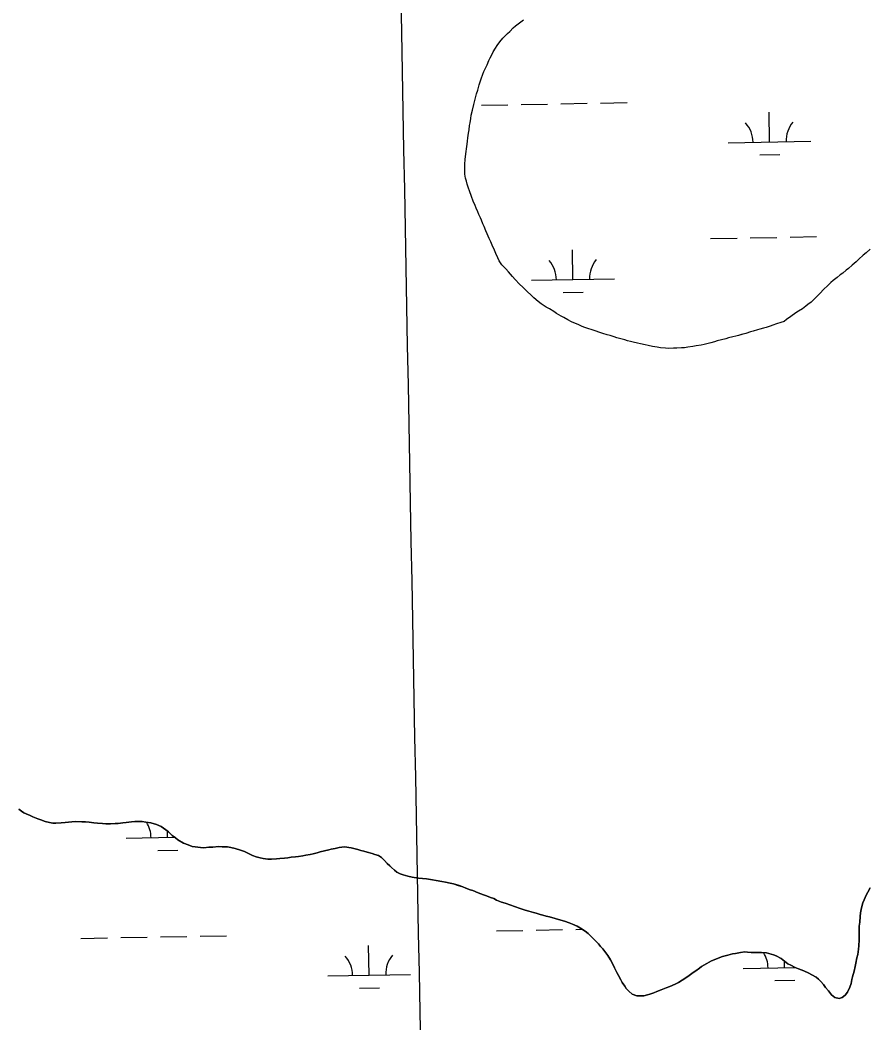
# Model space of a CAD drawing. Extents: x 3957609 to 3995875, y 234277 to 260273.
# Drawn here: x 3966451 to 3967476, y 253561 to 254773 of the extents above; entities that cross this region are included whole.
import ezdxf

# ---------------------------------------------------------------- set-up
doc = ezdxf.new("R2010")
doc.units = 0
for name, color, linetype in [('V-GRID-MAJR', 7, 'Continuous'), ('V-TOPO-SHOR', 7, 'Continuous'), ('V-WETL-SWMP', 7, 'Continuous')]:
    doc.layers.add(name, color=color, linetype=linetype)

msp = doc.modelspace()

# ---------------------------------------------------------------- linework, layer by layer
at = {"layer": 'V-GRID-MAJR'}
msp.add_spline([(3967193.104, 239799.451), (3967136.284, 242827.44), (3967022.571, 248887.277), (3966908.859, 254947.105), (3966851.966, 257978.948)], degree=3, dxfattribs=at)
at = {"layer": 'V-TOPO-SHOR'}
for points in [[(3966993.049, 254636.111), (3966993.668, 254639.916), (3966994.444, 254645.396), (3966995.06, 254648.593), (3966995.835, 254653.92), (3966996.453, 254657.574), (3966997.991, 254663.965), (3966999.38, 254670.816), (3967000.762, 254675.684), (3967002.761, 254683.446), (3967004.143, 254687.859), (3967006.138, 254694.249), (3967007.213, 254697.903), (3967008.442, 254701.706), (3967010.281, 254707.184), (3967011.661, 254710.531), (3967013.957, 254715.399), (3967015.489, 254718.745), (3967017.785, 254723.765), (3967019.163, 254726.96), (3967021.459, 254731.523), (3967022.991, 254734.41), (3967025.59, 254738.822), (3967027.576, 254741.861), (3967030.786, 254746.27), (3967034.452, 254750.678), (3967040.1, 254756.297), (3967042.848, 254759.032), (3967047.123, 254763.134), (3967050.023, 254765.714), (3967054.751, 254769.358), (3967059.634, 254772.847)], [(3967315.89, 254390.586), (3967312.384, 254389.681), (3967307.204, 254388.477), (3967304.003, 254387.569), (3967298.67, 254386.365), (3967293.489, 254384.856), (3967290.29, 254383.949), (3967285.87, 254382.742), (3967282.669, 254381.835), (3967277.793, 254380.477), (3967273.984, 254379.877), (3967268.196, 254378.826), (3967264.233, 254378.075), (3967257.835, 254377.178), (3967253.874, 254376.578), (3967250.372, 254376.588), (3967244.585, 254376.297), (3967240.626, 254376.307), (3967234.836, 254375.863), (3967231.031, 254376.027), (3967224.94, 254376.649), (3967220.983, 254377.422), (3967215.503, 254378.044), (3967210.176, 254379.275), (3967206.523, 254380.045), (3967200.893, 254381.28), (3967197.239, 254382.202), (3967192.064, 254383.281), (3967188.715, 254384.051), (3967185.215, 254385.124), (3967182.02, 254386.046), (3967177.15, 254387.428), (3967172.282, 254388.813), (3967168.934, 254389.734), (3967164.063, 254391.422), (3967160.563, 254392.343), (3967155.39, 254394.033), (3967151.739, 254395.26), (3967146.26, 254397.101), (3967142.457, 254398.176), (3967137.13, 254400.015), (3967132.567, 254401.703), (3967129.677, 254402.927), (3967125.721, 254404.613), (3967120.398, 254406.757), (3967117.506, 254408.135), (3967113.248, 254410.431), (3967108.382, 254413.032), (3967104.884, 254415.021), (3967099.562, 254418.078), (3967096.066, 254420.372), (3967090.743, 254423.583), (3967086.79, 254425.877), (3967080.859, 254429.699), (3967077.212, 254432.449), (3967072.047, 254437.031), (3967068.248, 254440.543), (3967064.297, 254444.36), (3967058.524, 254449.704), (3967054.727, 254453.521), (3967049.259, 254459.17), (3967046.07, 254462.831), (3967041.21, 254468.326), (3967038.021, 254471.836), (3967033.313, 254476.721), (3967029.975, 254481.603), (3967028.308, 254485.261), (3967025.885, 254490.75), (3967024.371, 254494.713), (3967021.645, 254500.66), (3967019.98, 254504.774), (3967018.164, 254508.739), (3967015.741, 254514.228), (3967014.074, 254517.886), (3967011.956, 254523.069), (3967010.441, 254526.424), (3967008.624, 254530.843), (3967007.414, 254533.739), (3967005.597, 254537.856), (3967004.387, 254540.752), (3967002.417, 254545.327), (3967001.055, 254548.528), (3966998.784, 254553.863), (3966996.512, 254559.352), (3966994.094, 254566.362), (3966993.037, 254569.714), (3966991.526, 254574.288), (3966990.469, 254577.792), (3966989.564, 254581.449), (3966988.814, 254586.324), (3966988.669, 254589.369), (3966988.531, 254594.854), (3966988.691, 254598.659), (3966989.162, 254603.988), (3966989.629, 254607.946), (3966990.1, 254613.884), (3966990.565, 254617.232), (3966991.341, 254622.715), (3966991.806, 254626.52), (3966992.427, 254630.173), (3966993.049, 254636.111)], [(3967478.182, 254495.714), (3967473.297, 254491.462), (3967469.635, 254488.425), (3967464.751, 254483.719), (3967461.24, 254480.682), (3967456.356, 254476.276), (3967452.235, 254472.631), (3967449.335, 254470.356), (3967445.063, 254466.71), (3967442.165, 254464.738), (3967438.35, 254461.549), (3967433.773, 254457.908), (3967430.873, 254455.631), (3967426.75, 254451.528), (3967422.478, 254447.275), (3967417.286, 254442.261), (3967412.248, 254436.945), (3967407.059, 254431.933), (3967403.092, 254429.05), (3967400.497, 254426.924), (3967396.378, 254423.889), (3967391.801, 254420.853), (3967388.446, 254418.73), (3967382.343, 254414.48), (3967377.309, 254410.687), (3967374.563, 254408.561), (3967370.449, 254407.05), (3967365.265, 254405.387), (3967360.694, 254404.027), (3967357.341, 254402.819), (3967352.463, 254401.307), (3967349.264, 254400.4), (3967345.15, 254399.04), (3967342.1, 254398.287), (3967336.919, 254396.626), (3967333.566, 254395.72), (3967328.233, 254394.057), (3967323.052, 254392.548), (3967319.394, 254391.491), (3967315.89, 254390.586)], [(3966863.007, 253769.098), (3966859.505, 253770.022), (3966856.003, 253770.943), (3966851.434, 253772.023), (3966848.389, 253772.641), (3966843.664, 253773.262), (3966840.16, 253772.965), (3966836.959, 253772.516), (3966831.927, 253771.615), (3966827.354, 253770.712), (3966824.151, 253769.805), (3966818.965, 253768.598), (3966813.782, 253767.24), (3966810.425, 253766.182), (3966805.242, 253764.975), (3966801.735, 253764.222), (3966796.703, 253763.169), (3966792.892, 253762.569), (3966787.709, 253761.819), (3966784.051, 253761.522), (3966778.716, 253760.926), (3966774.904, 253760.326), (3966770.942, 253759.88), (3966765.15, 253759.284), (3966761.187, 253758.837), (3966754.936, 253758.549), (3966750.67, 253758.559), (3966745.034, 253759.333), (3966741.53, 253759.954), (3966736.656, 253761.184), (3966732.089, 253763.024), (3966725.546, 253766.241), (3966722.5, 253767.619), (3966717.628, 253769.309), (3966711.234, 253771.457), (3966706.055, 253772.688), (3966701.791, 253773.309), (3966695.391, 253773.63), (3966690.971, 253773.64), (3966684.264, 253773.049), (3966679.539, 253772.907), (3966673.291, 253772.313), (3966669.176, 253772.629), (3966662.93, 253773.253), (3966659.428, 253774.025), (3966654.251, 253775.713), (3966648.77, 253778.013), (3966642.075, 253781.992), (3966639.032, 253784.132), (3966635.077, 253787.19), (3966630.67, 253791.622), (3966627.627, 253793.914), (3966621.999, 253797.891), (3966616.062, 253800.344), (3966609.209, 253802.341), (3966603.419, 253803.271), (3966598.699, 253804.043), (3966595.192, 253804.053), (3966589.859, 253804.219), (3966586.048, 253803.771), (3966579.646, 253802.72), (3966575.683, 253802.274), (3966570.043, 253801.829), (3966566.385, 253801.688), (3966560.745, 253801.243), (3966554.804, 253801.411), (3966550.841, 253801.725), (3966544.746, 253802.044), (3966540.48, 253802.362), (3966534.693, 253803.138), (3966530.578, 253803.451), (3966526.161, 253803.769), (3966518.845, 253804.09), (3966513.815, 253803.646), (3966505.889, 253802.904), (3966501.011, 253802.306), (3966494.458, 253801.866), (3966491.105, 253801.874), (3966486.841, 253802.646), (3966481.664, 253804.182), (3966476.486, 253806.177), (3966472.833, 253807.406), (3966466.896, 253809.706), (3966463.545, 253811.238), (3966458.675, 253813.384), (3966455.935, 253814.611), (3966452.891, 253816.599), (3966450.002, 253818.891)], [(3967306.455, 253642.577), (3967299.745, 253640.918), (3967294.863, 253638.948), (3967291.814, 253637.735), (3967286.778, 253635.464), (3967280.828, 253632.582), (3967274.723, 253628.636), (3967271.975, 253626.662), (3967267.547, 253623.624), (3967264.342, 253621.347), (3967259.76, 253617.853), (3967256.709, 253615.727), (3967251.214, 253612.084), (3967246.94, 253609.655), (3967242.819, 253607.533), (3967236.259, 253604.805), (3967231.838, 253602.989), (3967225.735, 253600.566), (3967220.396, 253598.444), (3967217.039, 253597.082), (3967212.312, 253595.417), (3967209.263, 253594.51), (3967204.839, 253593.455), (3967201.335, 253593.158), (3967196.459, 253593.476), (3967190.825, 253595.471), (3967186.872, 253598.987), (3967183.679, 253602.346), (3967181.856, 253604.943), (3967178.821, 253609.368), (3967177.001, 253612.573), (3967174.271, 253617.761), (3967172.298, 253621.423), (3967169.417, 253627.374), (3967166.689, 253633.172), (3967164.717, 253636.986), (3967161.53, 253642.175), (3967159.099, 253645.382), (3967155.454, 253650.115), (3967152.72, 253653.169), (3967149.983, 253656.073), (3967147.247, 253659.127), (3967142.535, 253664.015), (3967137.517, 253668.75), (3967133.868, 253671.503), (3967128.24, 253675.326), (3967124.281, 253677.47), (3967118.649, 253680.075), (3967114.846, 253681.761), (3967109.212, 253683.756), (3967104.794, 253684.987), (3967097.942, 253686.832), (3967091.089, 253688.677), (3967086.823, 253689.603), (3967083.018, 253690.678), (3967079.667, 253691.602), (3967074.793, 253693.138), (3967071.445, 253694.059), (3967065.809, 253695.597), (3967061.698, 253696.98), (3967055.302, 253698.976), (3967048.603, 253701.432), (3967044.188, 253702.814), (3967037.489, 253705.27), (3967033.073, 253706.652), (3967026.983, 253709.106), (3967023.483, 253710.789), (3967019.829, 253712.172), (3967014.652, 253714.164), (3967011.303, 253715.545), (3967004.756, 253717.847), (3966998.362, 253720.454), (3966995.011, 253721.527), (3966989.684, 253723.524), (3966986.031, 253724.902), (3966980.702, 253726.899), (3966975.068, 253728.589), (3966971.107, 253729.666), (3966965.168, 253730.899), (3966960.75, 253731.671), (3966954.199, 253732.603), (3966949.478, 253733.528), (3966942.318, 253734.614), (3966932.719, 253735.703), (3966924.951, 253736.942), (3966919.774, 253738.022), (3966913.986, 253739.56), (3966910.636, 253740.786), (3966906.527, 253742.931), (3966903.789, 253745.071), (3966900.14, 253748.28), (3966898.012, 253750.418), (3966894.819, 253753.476), (3966891.475, 253756.837), (3966887.827, 253760.503), (3966884.327, 253762.796), (3966880.063, 253764.179), (3966876.715, 253765.407), (3966870.775, 253767.097), (3966866.512, 253768.328), (3966863.007, 253769.098)], [(3967478.096, 253723.983), (3967475.341, 253718.656), (3967473.502, 253715.156), (3967471.048, 253709.219), (3967469.516, 253705.565), (3967467.827, 253699.777), (3967466.743, 253693.684), (3967466.277, 253689.418), (3967465.65, 253682.564), (3967465.179, 253677.536), (3967465.007, 253669.612), (3967464.997, 253664.888), (3967464.833, 253660.927), (3967464.663, 253653.916), (3967464.196, 253649.65), (3967463.266, 253643.404), (3967462.34, 253639.294), (3967460.954, 253632.742), (3967460.028, 253628.632), (3967458.949, 253623.147), (3967457.101, 253616.141), (3967456.331, 253612.944), (3967455.254, 253608.375), (3967453.872, 253603.96), (3967450.808, 253597.719), (3967447.904, 253594.07), (3967444.392, 253591.334), (3967440.883, 253590.123), (3967435.706, 253591.356), (3967431.6, 253594.719), (3967427.954, 253599.3), (3967424.458, 253603.575), (3967421.878, 253607.087), (3967418.534, 253610.753), (3967415.951, 253613.501), (3967412.91, 253615.949), (3967407.734, 253618.857), (3967404.083, 253620.694), (3967398.297, 253623.45), (3967391.903, 253625.906), (3967387.793, 253627.745), (3967382.315, 253630.348), (3967378.966, 253632.185), (3967374.86, 253635.091), (3967370.754, 253638.454), (3967364.817, 253641.669), (3967361.317, 253643.05), (3967353.092, 253645.202), (3967346.999, 253645.829), (3967343.949, 253645.532), (3967339.987, 253645.54), (3967334.654, 253645.86), (3967329.931, 253646.175), (3967326.883, 253646.335), (3967321.548, 253645.587), (3967315.45, 253644.686), (3967311.792, 253643.934), (3967306.455, 253642.577)]]:
    msp.add_lwpolyline(points, dxfattribs=at)
at = {"layer": 'V-WETL-SWMP'}
for p, q in [((3967056.592, 254670.638), (3967088.587, 254671.22)), ((3967104.584, 254671.511), (3967136.579, 254672.092)), ((3967152.576, 254672.383), (3967184.571, 254672.965)), ((3967008.6, 254669.765), (3967040.595, 254670.347)), ((3967356.781, 254625.346), (3967356.127, 254661.34)), ((3967306.789, 254624.437), (3967406.773, 254626.255)), ((3967345.064, 254609.699), (3967369.06, 254610.136)), ((3967285.484, 254508.598), (3967317.478, 254509.18)), ((3967333.476, 254509.471), (3967365.471, 254510.053)), ((3967381.468, 254510.344), (3967413.463, 254510.925)), ((3967119.291, 254459.139), (3967118.637, 254495.133)), ((3967069.3, 254458.23), (3967169.283, 254460.048)), ((3967107.574, 254443.492), (3967131.57, 254443.929)), ((3966629.563, 253784.774), (3966629.421, 253792.562)), ((3966579.571, 253783.865), (3966638.005, 253784.927)), ((3966617.845, 253769.127), (3966641.841, 253769.563)), ((3966620.903, 253664.525), (3966652.898, 253665.107)), ((3966668.895, 253665.398), (3966700.89, 253665.98)), ((3967026.744, 253671.905), (3967058.739, 253672.487)), ((3967074.736, 253672.778), (3967106.731, 253673.359)), ((3967122.728, 253673.65), (3967130.499, 253673.792)), ((3966524.919, 253662.78), (3966556.914, 253663.362)), ((3966572.911, 253663.653), (3966604.906, 253664.235)), ((3966873.1, 253618.361), (3966872.446, 253654.355)), ((3967374.925, 253627.486), (3967374.786, 253635.151)), ((3966823.109, 253617.452), (3966923.092, 253619.27)), ((3967324.934, 253626.577), (3967387.847, 253627.72)), ((3967363.208, 253611.839), (3967387.204, 253612.275)), ((3966861.383, 253602.714), (3966885.379, 253603.151))]:
    msp.add_line(p, q, dxfattribs=at)
for points in [[(3967004.143, 254687.859), (3967006.139, 254694.25), (3967007.214, 254697.902), (3967008.441, 254701.706), (3967010.282, 254707.184), (3967011.661, 254710.531), (3967013.958, 254715.398), (3967015.489, 254718.745), (3967017.786, 254723.764), (3967019.164, 254726.959), (3967021.46, 254731.522), (3967022.99, 254734.411), (3967025.59, 254738.821), (3967027.577, 254741.862), (3967030.786, 254746.27), (3967034.452, 254750.677), (3967040.1, 254756.297), (3967042.848, 254759.032), (3967047.122, 254763.133), (3967050.022, 254765.714), (3967054.752, 254769.357), (3967059.634, 254772.848)], [(3967273.984, 254379.878), (3967268.195, 254378.827), (3967264.234, 254378.075), (3967257.835, 254377.177), (3967253.875, 254376.578), (3967250.372, 254376.587), (3967244.585, 254376.297), (3967240.625, 254376.307), (3967234.837, 254375.864), (3967231.031, 254376.026), (3967224.941, 254376.65), (3967220.983, 254377.422), (3967215.503, 254378.044), (3967210.176, 254379.276), (3967206.523, 254380.046), (3967200.892, 254381.279), (3967197.239, 254382.201), (3967192.064, 254383.28), (3967188.716, 254384.05), (3967185.216, 254385.125), (3967182.02, 254386.046), (3967177.151, 254387.429), (3967172.281, 254388.812), (3967168.933, 254389.734), (3967164.064, 254391.421), (3967160.564, 254392.344), (3967155.39, 254394.032), (3967151.739, 254395.259), (3967146.261, 254397.1), (3967142.457, 254398.175), (3967137.131, 254400.016), (3967132.567, 254401.703), (3967129.677, 254402.928), (3967125.721, 254404.613), (3967120.397, 254406.758), (3967117.507, 254408.136), (3967113.249, 254410.431), (3967108.382, 254413.032), (3967104.884, 254415.02), (3967099.562, 254418.079), (3967096.065, 254420.372), (3967090.743, 254423.583), (3967086.79, 254425.877), (3967080.86, 254429.699), (3967077.212, 254432.45), (3967072.046, 254437.031), (3967068.248, 254440.543), (3967064.298, 254444.36), (3967058.524, 254449.704), (3967054.727, 254453.521), (3967049.258, 254459.169), (3967046.07, 254462.832), (3967041.21, 254468.326), (3967038.021, 254471.836), (3967033.312, 254476.721), (3967029.974, 254481.603), (3967028.308, 254485.262), (3967025.885, 254490.75), (3967024.372, 254494.713), (3967021.646, 254500.659), (3967019.981, 254504.775), (3967018.164, 254508.739), (3967015.741, 254514.227), (3967014.075, 254517.886), (3967011.956, 254523.069), (3967010.441, 254526.423), (3967008.625, 254530.843), (3967007.414, 254533.74), (3967005.597, 254537.856), (3967004.386, 254540.752), (3967002.417, 254545.326), (3967001.055, 254548.527), (3966998.784, 254553.863), (3966996.513, 254559.351), (3966994.094, 254566.362), (3966993.037, 254569.715), (3966991.525, 254574.287), (3966990.468, 254577.792), (3966989.563, 254581.449), (3966988.814, 254586.324), (3966988.669, 254589.37), (3966988.531, 254594.853), (3966988.692, 254598.659), (3966989.162, 254603.988), (3966989.629, 254607.946), (3966990.101, 254613.884), (3966990.566, 254617.233), (3966991.341, 254622.714), (3966991.807, 254626.52), (3966992.426, 254630.173), (3966993.05, 254636.11), (3966993.668, 254639.916), (3966994.443, 254645.396), (3966995.06, 254648.593), (3966995.835, 254653.921), (3966996.453, 254657.574), (3966997.992, 254663.966), (3966999.38, 254670.815), (3967000.762, 254675.685), (3967002.761, 254683.447), (3967004.143, 254687.859)], [(3967478.181, 254495.715), (3967473.297, 254491.463), (3967469.635, 254488.426), (3967464.75, 254483.718), (3967461.24, 254480.681), (3967456.356, 254476.277), (3967452.235, 254472.632), (3967449.336, 254470.355), (3967445.063, 254466.711), (3967442.165, 254464.738), (3967438.35, 254461.55), (3967433.772, 254457.907), (3967430.873, 254455.63), (3967426.751, 254451.528), (3967422.477, 254447.275), (3967417.287, 254442.262), (3967412.248, 254436.945), (3967407.058, 254431.933), (3967403.091, 254429.049), (3967400.497, 254426.924), (3967396.378, 254423.888), (3967391.802, 254420.854), (3967388.446, 254418.73), (3967382.344, 254414.481), (3967377.309, 254410.687), (3967374.563, 254408.562), (3967370.448, 254407.049), (3967365.266, 254405.387), (3967360.694, 254404.028), (3967357.341, 254402.818), (3967352.464, 254401.307), (3967349.264, 254400.401), (3967345.149, 254399.041), (3967342.101, 254398.287), (3967336.919, 254396.625), (3967333.567, 254395.72), (3967328.233, 254394.058), (3967323.051, 254392.548), (3967319.394, 254391.491), (3967315.889, 254390.586), (3967312.384, 254389.681), (3967307.204, 254388.476), (3967304.003, 254387.57), (3967298.67, 254386.365), (3967293.489, 254384.855), (3967290.289, 254383.949), (3967285.87, 254382.742), (3967282.669, 254381.836), (3967277.793, 254380.478), (3967273.984, 254379.878)], [(3966450.002, 253818.892), (3966452.892, 253816.599), (3966455.935, 253814.61), (3966458.675, 253813.384), (3966463.546, 253811.238), (3966466.895, 253809.706), (3966472.832, 253807.406), (3966476.486, 253806.177), (3966481.663, 253804.183), (3966486.84, 253802.647), (3966491.105, 253801.874), (3966494.458, 253801.866), (3966501.012, 253802.307), (3966505.89, 253802.904), (3966513.816, 253803.646), (3966518.846, 253804.091), (3966526.16, 253803.768), (3966530.578, 253803.452), (3966534.692, 253803.137), (3966540.481, 253802.361), (3966544.747, 253802.045), (3966550.842, 253801.725), (3966554.803, 253801.411), (3966560.746, 253801.243), (3966566.386, 253801.687), (3966570.043, 253801.83), (3966575.683, 253802.273), (3966579.646, 253802.72), (3966586.049, 253803.771), (3966589.86, 253804.219), (3966595.193, 253804.053), (3966598.698, 253804.044), (3966603.42, 253803.271), (3966609.209, 253802.342), (3966616.061, 253800.344), (3966621.999, 253797.891), (3966627.627, 253793.914), (3966630.669, 253791.621), (3966635.078, 253787.191), (3966639.032, 253784.133), (3966642.075, 253781.992), (3966648.77, 253778.013), (3966654.25, 253775.714), (3966659.427, 253774.025), (3966662.93, 253773.254), (3966669.177, 253772.629), (3966673.29, 253772.314), (3966679.54, 253772.908), (3966684.264, 253773.048), (3966690.971, 253773.641), (3966695.39, 253773.63), (3966701.79, 253773.309), (3966706.055, 253772.689), (3966711.234, 253771.457), (3966717.629, 253769.308), (3966722.501, 253767.619), (3966725.545, 253766.24), (3966732.09, 253763.024), (3966736.657, 253761.184), (3966741.531, 253759.953), (3966745.034, 253759.334), (3966750.67, 253758.558), (3966754.937, 253758.548), (3966761.186, 253758.837), (3966765.149, 253759.284), (3966770.942, 253759.879), (3966774.905, 253760.327), (3966778.716, 253760.927), (3966784.051, 253761.523), (3966787.709, 253761.819), (3966792.893, 253762.568), (3966796.704, 253763.168), (3966801.735, 253764.222), (3966805.242, 253764.975), (3966810.426, 253766.181), (3966813.782, 253767.24), (3966818.966, 253768.598), (3966824.151, 253769.804), (3966827.353, 253770.711), (3966831.927, 253771.614), (3966836.958, 253772.516), (3966840.16, 253772.965), (3966843.665, 253773.261), (3966848.388, 253772.64), (3966851.434, 253772.022), (3966856.003, 253770.944), (3966859.506, 253770.021), (3966863.008, 253769.098)], [(3966863.008, 253769.098), (3966866.511, 253768.327), (3966870.775, 253767.098), (3966876.714, 253765.407), (3966880.064, 253764.179), (3966884.327, 253762.797), (3966887.827, 253760.502), (3966891.475, 253756.836), (3966894.819, 253753.475), (3966898.012, 253750.419), (3966900.14, 253748.281), (3966903.789, 253745.071), (3966906.527, 253742.931), (3966910.636, 253740.787), (3966913.986, 253739.56), (3966919.773, 253738.022), (3966924.951, 253736.942), (3966932.72, 253735.703), (3966942.318, 253734.613), (3966949.478, 253733.528), (3966954.199, 253732.602), (3966960.75, 253731.671), (3966965.167, 253730.899), (3966971.107, 253729.665), (3966975.067, 253728.588), (3966980.701, 253726.898), (3966986.03, 253724.903), (3966989.684, 253723.523), (3966995.012, 253721.528), (3966998.362, 253720.453), (3967004.756, 253717.847), (3967011.303, 253715.545), (3967014.652, 253714.165), (3967019.829, 253712.171), (3967023.483, 253710.79), (3967026.983, 253709.105), (3967033.073, 253706.652), (3967037.489, 253705.269), (3967044.188, 253702.814), (3967048.604, 253701.432), (3967055.303, 253698.977), (3967061.698, 253696.98), (3967065.809, 253695.598), (3967071.444, 253694.06), (3967074.794, 253693.137), (3967079.667, 253691.601), (3967083.017, 253690.679), (3967086.824, 253689.602), (3967091.089, 253688.678), (3967097.942, 253686.832), (3967104.795, 253684.986), (3967109.211, 253683.756), (3967114.845, 253681.761), (3967118.65, 253680.075), (3967124.282, 253677.47), (3967128.239, 253675.327), (3967133.868, 253671.503), (3967137.518, 253668.751), (3967142.535, 253664.015), (3967147.247, 253659.126), (3967149.983, 253656.072), (3967152.719, 253653.169), (3967155.454, 253650.115), (3967159.1, 253645.382), (3967161.53, 253642.175), (3967164.717, 253636.986), (3967166.689, 253633.172), (3967169.417, 253627.374), (3967172.298, 253621.423), (3967174.27, 253617.761), (3967177, 253612.573), (3967178.821, 253609.368), (3967181.857, 253604.942), (3967183.68, 253602.346), (3967186.871, 253598.986), (3967190.825, 253595.471), (3967196.458, 253593.476), (3967201.334, 253593.159), (3967204.84, 253593.455), (3967209.262, 253594.511), (3967212.312, 253595.417), (3967217.04, 253597.082), (3967220.396, 253598.445), (3967225.735, 253600.565), (3967231.837, 253602.988), (3967236.26, 253604.806), (3967242.82, 253607.533), (3967246.94, 253609.656), (3967251.213, 253612.084), (3967256.708, 253615.727), (3967259.761, 253617.853), (3967264.341, 253621.347), (3967267.547, 253623.625), (3967271.974, 253626.661), (3967274.722, 253628.636), (3967280.828, 253632.582), (3967286.778, 253635.463), (3967291.813, 253637.736), (3967294.863, 253638.948), (3967299.745, 253640.917), (3967306.454, 253642.576)], [(3967306.454, 253642.576), (3967311.791, 253643.935), (3967315.45, 253644.687), (3967321.548, 253645.587), (3967326.884, 253646.335), (3967329.931, 253646.175), (3967334.654, 253645.859), (3967339.987, 253645.541), (3967343.949, 253645.531), (3967346.998, 253645.828), (3967353.092, 253645.203), (3967361.316, 253643.049), (3967364.817, 253641.669), (3967370.753, 253638.454), (3967374.859, 253635.091), (3967378.966, 253632.186), (3967382.314, 253630.349), (3967387.794, 253627.744), (3967391.904, 253625.905), (3967398.298, 253623.451), (3967404.082, 253620.694), (3967407.735, 253618.856), (3967412.909, 253615.948), (3967415.95, 253613.502), (3967418.534, 253610.752), (3967421.878, 253607.087), (3967424.459, 253603.575), (3967427.954, 253599.3), (3967431.6, 253594.719), (3967435.706, 253591.356), (3967440.884, 253590.124), (3967444.392, 253591.334), (3967447.904, 253594.069), (3967450.808, 253597.719), (3967453.872, 253603.959), (3967455.254, 253608.375), (3967456.332, 253612.944), (3967457.102, 253616.142), (3967458.948, 253623.148), (3967460.029, 253628.631), (3967460.953, 253632.743), (3967462.341, 253639.293), (3967463.266, 253643.405), (3967464.196, 253649.651), (3967464.663, 253653.916), (3967464.833, 253660.926), (3967464.996, 253664.888), (3967465.007, 253669.612), (3967465.179, 253677.536), (3967465.649, 253682.563), (3967466.276, 253689.419), (3967466.744, 253693.685), (3967467.826, 253699.778), (3967469.516, 253705.565), (3967471.049, 253709.218), (3967473.502, 253715.155), (3967475.34, 253718.656), (3967478.096, 253723.983)]]:
    msp.add_lwpolyline(points, dxfattribs=at)
for centre, start, end in [((3967301.539, 254624.816), 0.269879, 41.813537), ((3967412.006, 254626.825), 140.269876, 181.813534), ((3967064.049, 254458.609), 0.269879, 41.813537), ((3967174.517, 254460.618), 140.269876, 181.813534), ((3966574.32, 253784.244), 0.269879, 32.475186), ((3966817.858, 253617.831), 0.269879, 41.813537), ((3966928.325, 253619.84), 140.269876, 181.813534), ((3967319.683, 253626.956), 0.269879, 31.857246)]:
    msp.add_arc(centre, 35.246, start, end, dxfattribs=at)

doc.saveas('drawing.dxf')
